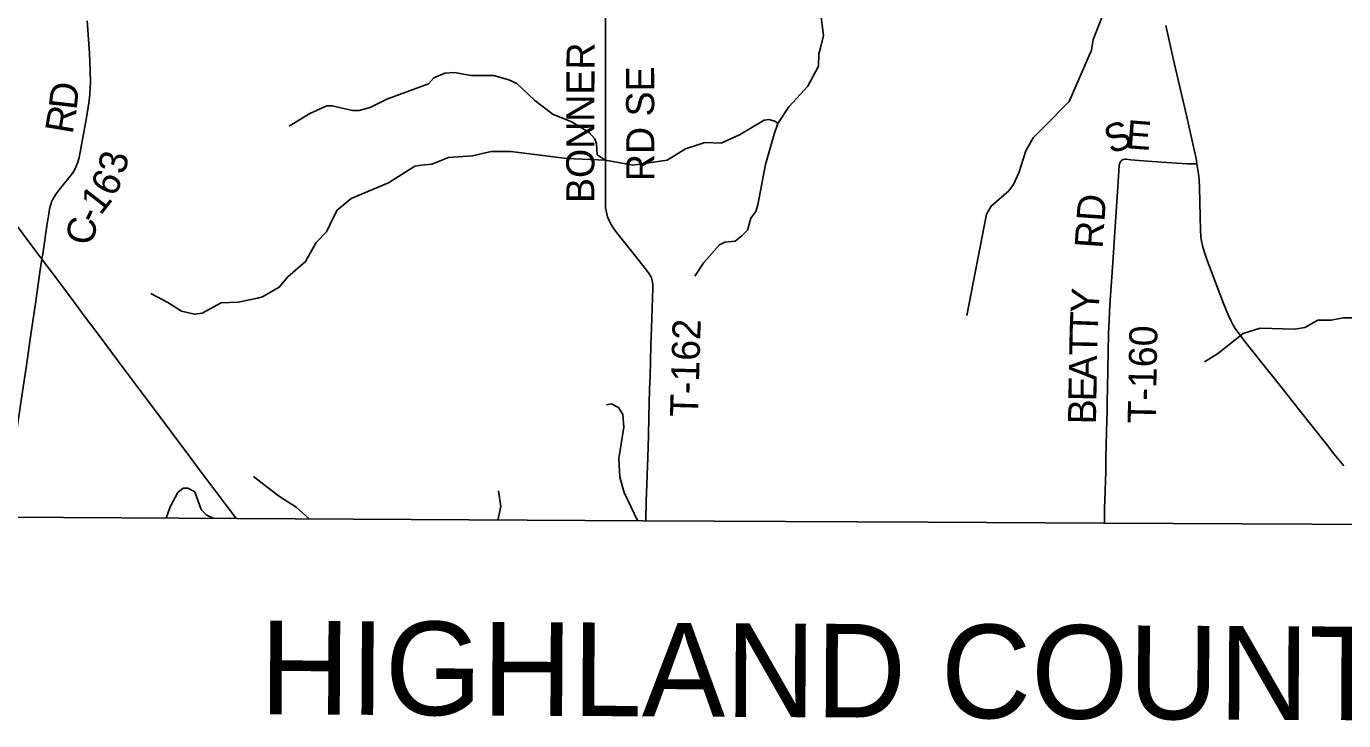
# Model space of a CAD drawing. Extents: x -51392 to 1635000, y 156707 to 696232.
# Drawn here: x 140588 to 154673, y 426730 to 434151 of the extents above; entities that cross this region are included whole.
import ezdxf

# ---------------------------------------------------------------- set-up
doc = ezdxf.new("R2010")
doc.units = 0
for name, color, linetype in [('GM_X_Adjacent_County', 7, 'Continuous'), ('GM_X_Adjacent_County_Text', 7, 'Continuous'), ('GM_X_County', 7, 'Continuous'), ('GM_X_County_Road', 7, 'Continuous'), ('GM_X_County_Road_Text', 7, 'Continuous'), ('GM_X_Minor_River', 7, 'Continuous'), ('GM_X_State_Route', 7, 'Continuous'), ('GM_X_Township', 7, 'Continuous'), ('GM_X_Township_Road', 7, 'Continuous'), ('GM_X_Township_Road_Text', 7, 'Continuous')]:
    doc.layers.add(name, color=color, linetype=linetype)

msp = doc.modelspace()

# ---------------------------------------------------------------- linework, layer by layer
at = {"layer": 'GM_X_Adjacent_County'}
msp.add_lwpolyline([(104828, 429256), (108959, 429193), (114698, 429106), (118200, 429053), (121225, 429006), (121630, 429000), (123335, 428991), (129473, 428959), (134438, 428933), (140234, 428904), (140363, 428903), (142841, 428889), (147184, 428866), (150230, 428850), (152105, 428841), (155079, 428826)], dxfattribs=at)
at = {"layer": 'GM_X_County'}
msp.add_lwpolyline([(155079, 428826), (152105, 428841), (150230, 428850), (147184, 428866), (142841, 428889), (140363, 428903), (140234, 428904), (134438, 428933), (129473, 428959), (123335, 428991), (121630, 429000), (121225, 429006), (118200, 429053), (114698, 429106), (108959, 429193), (104828, 429256)], dxfattribs=at)
at = {"layer": 'GM_X_County_Road'}
for points in [[(140754, 431663), (140766, 431742), (140808, 432018), (140828, 432147), (140837, 432196), (140844, 432228), (140853, 432259), (140858, 432275), (140871, 432305), (140887, 432334), (140905, 432361), (140934, 432401), (141029, 432515), (141070, 432567), (141089, 432594), (141108, 432629), (141124, 432665), (141138, 432701), (141151, 432748), (141169, 432844), (141220, 433117), (141246, 433263), (141260, 433360), (141267, 433425), (141270, 433491), (141273, 433556), (141270, 433672), (141262, 433866), (141238, 434211)], [(140450, 432068), (140657, 431792), (140754, 431663)], [(140370, 428969), (140388, 429111), (140418, 429339), (140473, 429745), (140517, 430054), (140538, 430200), (140581, 430479), (140639, 430882), (140687, 431190), (140736, 431547), (140754, 431663)], [(140754, 431663), (140765, 431648), (140912, 431451), (141108, 431188), (141217, 431044), (141355, 430861), (141571, 430571), (141827, 430230), (142042, 429941), (142229, 429691), (142317, 429573), (142435, 429415), (142603, 429193), (142722, 429036), (142791, 428944), (142832, 428891)]]:
    msp.add_lwpolyline(points, dxfattribs=at)
at = {"layer": 'GM_X_Minor_River'}
for points in [[(152469, 435756), (152510, 435600), (152507, 435467), (152454, 435412), (152337, 435335), (152171, 435146), (152126, 435010), (152139, 434937), (152186, 434759), (152187, 434636), (152138, 434370), (151995, 434010), (151976, 433898), (151737, 433347), (151470, 433077), (151410, 433015), (151353, 432959), (151274, 432820), (151199, 432586), (151142, 432462), (151092, 432394), (150906, 432229), (150855, 432142), (150645, 431061)], [(149192, 434768), (149226, 434728), (149203, 434676), (149088, 434538), (149072, 434358), (149110, 434053), (149078, 433921), (149062, 433859), (149059, 433727), (148943, 433511), (148742, 433290), (148623, 433111), (148584, 432999), (148493, 432675), (148409, 432243), (148388, 432171), (148335, 432101), (148300, 431971), (148238, 431913), (148167, 431856), (148055, 431845), (148000, 431817), (147831, 431626), (147735, 431481)], [(146781, 432720), (146691, 432778), (146686, 432897), (146667, 432947), (146611, 433012), (146420, 433130), (146220, 433209), (146025, 433357), (145831, 433540), (145747, 433580), (145583, 433624), (145341, 433624), (145165, 433657), (145061, 433650), (144946, 433601), (144887, 433536), (144443, 433371), (144264, 433284), (144146, 433251), (144076, 433250), (143858, 433302), (143802, 433300), (143619, 433220), (143397, 433085)], [(148623, 433111), (148599, 433133), (148529, 433154), (148477, 433150), (148213, 432992), (148016, 432904), (147844, 432909), (147767, 432886), (147635, 432841), (147440, 432720), (147073, 432667), (146781, 432720), (146366, 432739), (145768, 432814), (145558, 432814), (145357, 432768), (145103, 432748), (144922, 432679), (144814, 432666), (144743, 432655), (144461, 432477), (144061, 432310), (143910, 432187), (143869, 432103), (143796, 431953), (143685, 431840), (143573, 431638), (143383, 431475), (143292, 431362), (143113, 431261), (143061, 431246), (142852, 431203), (142672, 431197), (142466, 431086), (142384, 431073), (142246, 431106), (142099, 431198), (141920, 431295)], [(155927, 430805), (155794, 430833), (155408, 431131), (155330, 431155), (155154, 431149), (155050, 431110), (154895, 431035), (154670, 431035), (154540, 431012), (154396, 431009), (154257, 430932), (154153, 430913), (153780, 430924), (153598, 430869), (153323, 430649), (153184, 430566)], [(147121, 428869), (146980, 429170), (146935, 429332), (146923, 429533), (146976, 429865), (146965, 430002), (146918, 430076), (146846, 430115), (146790, 430105)], [(143613, 428887), (143472, 429013), (143284, 429131), (143016, 429340)], [(142585, 428893), (142510, 428931), (142458, 428988), (142388, 429175), (142316, 429215), (142266, 429216), (142207, 429168), (142124, 429016), (142082, 428895)], [(145628, 428874), (145663, 429020), (145638, 429187)]]:
    msp.add_lwpolyline(points, dxfattribs=at)
at = {"layer": 'GM_X_State_Route'}
msp.add_lwpolyline([(154674, 429454), (154570, 429582), (154490, 429685), (154183, 430070), (154001, 430303), (153786, 430572), (153704, 430674), (153632, 430763), (153542, 430881), (153514, 430921), (153488, 430964), (153466, 431008), (153439, 431068), (153390, 431190), (153262, 431527), (153204, 431681), (153183, 431743), (153165, 431806), (153155, 431855), (153148, 431904), (153143, 431970), (153138, 432117), (153131, 432429), (153127, 432510), (153121, 432576), (153112, 432640), (153105, 432681), (153095, 432737), (153062, 432897), (152995, 433185), (152850, 433808), (152771, 434160)], dxfattribs=at)
at = {"layer": 'GM_X_Township'}
msp.add_lwpolyline([(155079, 428826), (152105, 428841), (150230, 428850), (147184, 428866), (142841, 428889), (140363, 428903), (140234, 428904), (134438, 428933), (129473, 428959), (123335, 428991)], dxfattribs=at)
at = {"layer": 'GM_X_Township_Road'}
for points in [[(147211, 428868), (147215, 429073), (147226, 429355), (147234, 429543), (147240, 429774), (147244, 429978), (147247, 430123), (147252, 430270), (147258, 430414), (147261, 430565), (147266, 430746), (147272, 430926), (147286, 431352), (147286, 431385), (147283, 431417), (147276, 431448), (147271, 431463), (147264, 431478), (147248, 431506), (147220, 431546), (147088, 431713), (146903, 431944), (146874, 431983), (146846, 432025), (146830, 432053), (146816, 432083), (146803, 432114), (146794, 432146), (146787, 432178), (146782, 432211), (146779, 432261), (146779, 432343), (146780, 432474), (146780, 432556), (146780, 432687), (146780, 432818), (146780, 432999), (146780, 433130), (146780, 433245), (146780, 433425), (146780, 433638), (146780, 434016), (146780, 434294)], [(152116, 428843), (152116, 428851), (152118, 428998), (152124, 429178), (152128, 429309), (152130, 429374), (152132, 429538), (152137, 429816), (152143, 430046), (152145, 430144), (152149, 430275), (152153, 430488), (152160, 430865), (152165, 431012), (152174, 431176), (152193, 431470), (152208, 431682), (152230, 432009), (152258, 432435), (152274, 432663), (152277, 432680), (152282, 432695), (152290, 432710), (152301, 432721), (152315, 432728), (152332, 432730), (152348, 432730), (152397, 432726), (152577, 432711), (152887, 432688), (153002, 432681), (153051, 432681), (153105, 432681)]]:
    msp.add_lwpolyline(points, dxfattribs=at)

# ---------------------------------------------------------------- texts
at = {"layer": 'GM_X_Adjacent_County_Text'}
msp.add_text('HIGHLAND COUNTY', height=1000, rotation=359.6876, dxfattribs=at).set_placement((143082, 426798))
at = {"layer": 'GM_X_County_Road_Text'}
for s, rotation, p in [('D', 83.5285, (141124, 433251)), ('R', 80.3527, (141081, 432991)), ('3', 77.3473, (141640, 432560)), ('6', 62.447, (141525, 432316)), ('1', 52.3087, (141381, 432121)), ('-', 64.0224, (141336, 432024)), ('C', 80.9036, (141304, 431803))]:
    msp.add_text(s, height=300, rotation=rotation, dxfattribs=at).set_placement(p)
at = {"layer": 'GM_X_Township_Road_Text'}
for s, rotation, p in [('BONNER', 89.8708, (146660, 432262)), ('RD SE', 90.0553, (147302, 432497)), ('E', 355.6105, (152339, 432850)), ('S', 20.8866, (152184, 432783)), ('RD', 86.0002, (152095, 431770)), ('Y', 86.4223, (152051, 431075)), ('T', 87.8805, (152042, 430852)), ('T-162', 88.3207, (147769, 429971)), ('T-160', 88.8694, (152663, 429903)), ('T', 88.8498, (152038, 430629)), ('A', 88.964, (152033, 430366)), ('E', 88.9622, (152029, 430141)), ('B', 88.9615, (152025, 429895))]:
    msp.add_text(s, height=300, rotation=rotation, dxfattribs=at).set_placement(p)

doc.saveas('drawing.dxf')
